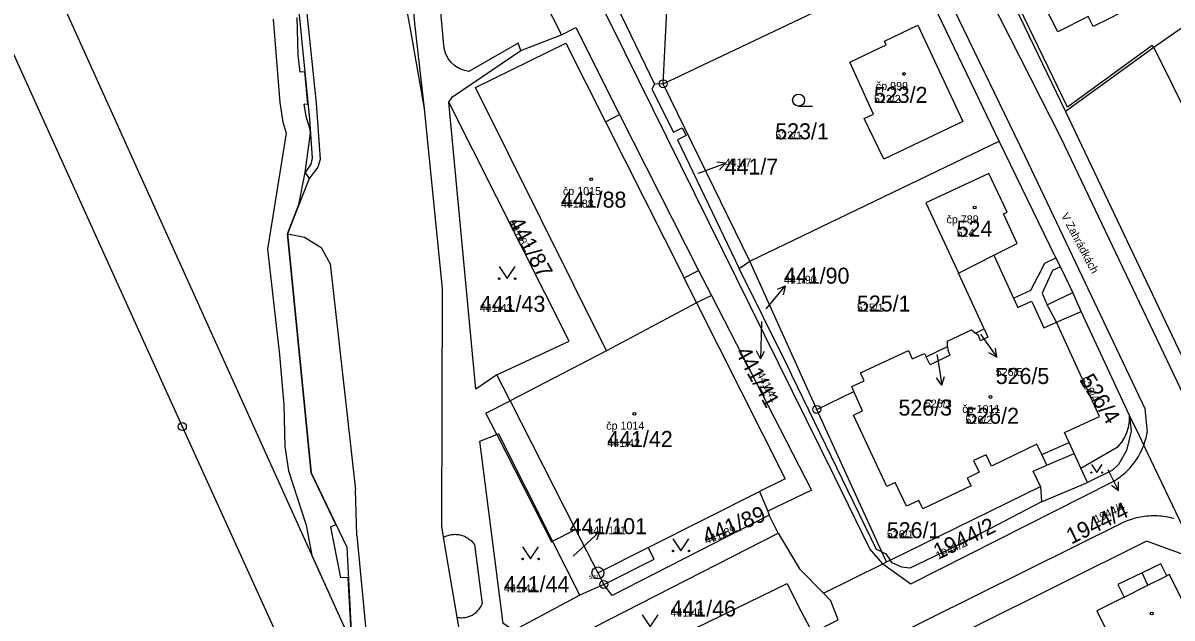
# Model space of a CAD drawing. Extents: x -763628 to -761565, y -976033 to -973833.
# Drawn here: x -762145.5 to -762001.9, y -974296.1 to -974221.8 of the extents above; entities that cross this region are included whole.
import ezdxf

# ---------------------------------------------------------------- set-up
doc = ezdxf.new("R2010")
doc.units = 0
for name, color, linetype in [('KN_cisla parcel 1000', 7, 'Continuous'), ('KN_cisla parcel 500', 7, 'Continuous'), ('KN_cisla parcel znacky', 7, 'Continuous'), ('KN_cisla popisna 500', 7, 'Continuous'), ('KN_hranice parcel', 7, 'Continuous'), ('KN_popisy', 7, 'Continuous'), ('KN_vecna bremena', 7, 'Continuous'), ('KN_vnitrni kresba parcel', 7, 'Continuous'), ('KN_znacky bodu BP', 7, 'Continuous'), ('KN_znacky budov', 7, 'Continuous'), ('KN_znacky kultur', 7, 'Continuous')]:
    doc.layers.add(name, color=color, linetype=linetype)

msp = doc.modelspace()

# ---------------------------------------------------------------- linework, layer by layer
at = {"layer": 'KN_cisla parcel znacky'}
for p, q in [((-762061.11, -974240.58), (-762060.51, -974240.36)), ((-762060.51, -974240.36), (-762057.69, -974239.33)), ((-762057.69, -974239.33), (-762058.8, -974239.21)), ((-762057.69, -974239.33), (-762058.46, -974240.15)), ((-762052.16, -974256.97), (-762050.23, -974254.67)), ((-762050.23, -974254.67), (-762051.26, -974255.12)), ((-762050.23, -974254.67), (-762050.49, -974255.76)), ((-762052.62, -974257.52), (-762052.16, -974256.97)), ((-762053.19, -974259.1), (-762053.25, -974260.77)), ((-762053.25, -974260.77), (-762053.35, -974263.77)), ((-762025.83, -974260.67), (-762025.53, -974261.1)), ((-762025.53, -974261.1), (-762023.81, -974263.56)), ((-762053.35, -974263.77), (-762053.82, -974262.75)), ((-762053.35, -974263.77), (-762052.82, -974262.79)), ((-762031.3, -974263.22), (-762031.15, -974264.09)), ((-762023.81, -974263.56), (-762024.79, -974263.03)), ((-762023.81, -974263.56), (-762023.97, -974262.45)), ((-762031.15, -974264.09), (-762030.68, -974267.05)), ((-762030.68, -974267.05), (-762031.33, -974266.14)), ((-762030.68, -974267.05), (-762030.34, -974265.99)), ((-762009.94, -974277.58), (-762008.58, -974280.25)), ((-762008.58, -974280.25), (-762008.59, -974279.13)), ((-762008.58, -974280.25), (-762009.48, -974279.59)), ((-762075.61, -974287.38), (-762073.42, -974285.33)), ((-762073.42, -974285.33), (-762074.49, -974285.65)), ((-762073.42, -974285.33), (-762073.81, -974286.38)), ((-762076.75, -974288.43), (-762075.61, -974287.38))]:
    msp.add_line(p, q, dxfattribs=at)
at = {"layer": 'KN_hranice parcel'}
for p, q in [((-762092.91, -974224.57), (-762095.95, -974190.59)), ((-762065.49, -974229.39), (-762064.27, -974205.53)), ((-762026.49, -974209.54), (-762015.21, -974232.86)), ((-762023.5, -974236.59), (-762034.09, -974214.47)), ((-762080.4, -974218.97), (-762078.2, -974223.27)), ((-762083.27, -974225.23), (-762078.2, -974223.27)), ((-762065.49, -974229.39), (-762066.57, -974229.46)), ((-762054.65, -974251.55), (-762065.49, -974229.39)), ((-762015.21, -974232.86), (-761995.47, -974274.48)), ((-762054.65, -974251.55), (-762023.5, -974236.59)), ((-762016.42, -974251.13), (-762023.5, -974236.59)), ((-762056, -974252.48), (-762054.65, -974251.55)), ((-762046.31, -974270.08), (-762054.65, -974251.55)), ((-762028.6, -974253.06), (-762024.19, -974250.81)), ((-762025.4, -974260.03), (-762028.6, -974253.06)), ((-762007.21, -974270.85), (-762013.27, -974257.84)), ((-762026.48, -974260.55), (-762025.4, -974260.03)), ((-762072.59, -974262.75), (-762084.63, -974269.01)), ((-762032.64, -974263.51), (-762029.95, -974262.22)), ((-762084.63, -974269.01), (-762086.28, -974265.77)), ((-762046.31, -974270.08), (-762041.65, -974267.84)), ((-762038.16, -974287.9), (-762046.31, -974270.08)), ((-762013.32, -974277.41), (-762008.66, -974274.74)), ((-762012.49, -974279.22), (-762013.32, -974277.41)), ((-762018.23, -974281.64), (-762012.49, -974279.22)), ((-762037.11, -974288.92), (-762018.36, -974279.72)), ((-762018.36, -974279.72), (-762018.23, -974281.64)), ((-762052.4, -974282.8), (-762052.24, -974283.28)), ((-762051.11, -974285.55), (-762052.24, -974283.28)), ((-762075.92, -974293.31), (-762079.32, -974286.55)), ((-762037.59, -974289.15), (-762038.16, -974287.9)), ((-762045.48, -974293.05), (-762038.03, -974289.37)), ((-762038.03, -974289.37), (-762037.59, -974289.15)), ((-762037.59, -974289.15), (-762037.11, -974288.92)), ((-762072.92, -974291.95), (-762075.92, -974293.31))]:
    msp.add_line(p, q, dxfattribs=at)
for points in [[(-762095.33, -974232.49), (-762096.53, -974221.88), (-762099.3, -974188.16), (-762099.59, -974185.1), (-762102.09, -974155.55), (-762101.7, -974155.58), (-762101.97, -974152.44), (-762102.63, -974146.99), (-762101.97, -974146.87), (-762103.48, -974129.95), (-762106.04, -974105.14), (-762113.51, -974051.11), (-762116.06, -974049.38)], [(-762095.33, -974232.49), (-762097.17, -974222.06), (-762100.03, -974206.75), (-762102.48, -974185.96), (-762102.8, -974182.73), (-762109.69, -974112.17), (-762112.36, -974090.26), (-762116.1, -974069.05), (-762118.4, -974057.49)], [(-762121.66, -974114.36), (-762119.46, -974131.86), (-762115.37, -974173.98), (-762112.22, -974208.17), (-762109.69, -974233.83), (-762109.35, -974238.71), (-762109.52, -974239.43), (-762110.24, -974240.5), (-762109.73, -974241.24), (-762112.42, -974248.15), (-762109.46, -974278.03), (-762105.03, -974287.29), (-762104.41, -974299.37)], [(-762168.32, -974158.1), (-762152.37, -974193.24), (-762104.41, -974299.37)], [(-762175.42, -974161.66), (-762159.75, -974196.45), (-762150.72, -974216.78), (-762143.89, -974231.85), (-762125.58, -974272.23), (-762110.62, -974305.2), (-762107.18, -974312.8), (-762106.1, -974315.14)], [(-762016.19, -974222.9), (-762018.17, -974218.99), (-762016.59, -974218.21), (-762021.15, -974208.97), (-762013.04, -974204.98), (-762008.58, -974202.78), (-762003.07, -974213.46), (-762007.67, -974215.73), (-762010.06, -974216.94), (-762008.87, -974219.24), (-762009.07, -974219.34), (-762008.44, -974220.59), (-762009.74, -974221.24), (-762011.77, -974222.26), (-762012.4, -974221), (-762016.19, -974222.9)], [(-762072.02, -974221.91), (-762072.56, -974220.86), (-762073.01, -974219.76), (-762073.36, -974218.63), (-762073.61, -974217.48), (-762073.63, -974217.41), (-762073.78, -974216.24), (-762073.83, -974215.06), (-762073.79, -974213.87), (-762073.64, -974212.7), (-762073.39, -974211.54), (-762073.05, -974210.41), (-762072.53, -974209.5), (-762071.93, -974208.64), (-762071.25, -974207.84), (-762070.49, -974207.11), (-762070.13, -974206.8), (-762069.28, -974206.18), (-762068.37, -974205.64), (-762067.42, -974205.2), (-762066.44, -974204.84), (-762065.42, -974204.58), (-762064.38, -974204.42)], [(-762064.27, -974205.53), (-762068.69, -974207.52), (-762070.47, -974208.56), (-762071.7, -974210.16), (-762072.19, -974211.96), (-762072.64, -974213.9), (-762072.64, -974215.87), (-762071.92, -974218.39), (-762066.57, -974229.46)], [(-761974.11, -974205.61), (-761977.08, -974207.08), (-761982.22, -974210.65), (-761982.65, -974210.01), (-761989.51, -974214.74), (-761997, -974219.89), (-762004.2, -974224.85), (-762015.21, -974232.86)], [(-762065.49, -974229.39), (-762034.5, -974214.66), (-762034.09, -974214.47)], [(-762078.2, -974223.27), (-762076.41, -974222.39), (-762070.94, -974233.24)], [(-762038.03, -974289.37), (-762039.65, -974287.52), (-762044.08, -974278.48), (-762072.02, -974221.91)], [(-762037.93, -974238.84), (-762040.37, -974233.75), (-762039.21, -974233.19), (-762042.16, -974226.69), (-762037.63, -974224.52), (-762037.85, -974224.08), (-762033.68, -974222.08), (-762028.04, -974234.1), (-762037.93, -974238.84)], [(-762089.76, -974227.86), (-762090.34, -974227.75), (-762090.9, -974227.54), (-762091.41, -974227.24), (-762091.57, -974227.12), (-762092.01, -974226.72), (-762092.37, -974226.25), (-762092.64, -974225.72), (-762092.82, -974225.16), (-762092.91, -974224.57)], [(-762083.27, -974225.23), (-762083.63, -974224.31), (-762089.76, -974227.86)], [(-762072.59, -974262.75), (-762088.94, -974229.87), (-762077.67, -974224.31), (-762072.72, -974234.14), (-762070.94, -974233.24)], [(-762092.26, -974231.7), (-762091.82, -974231.02), (-762083.27, -974225.23)], [(-762066.57, -974229.46), (-762066.92, -974230.09), (-762064.21, -974235.44), (-762063.14, -974234.9), (-762062.64, -974235.87), (-762063.71, -974236.41), (-762056, -974252.48)], [(-762086.28, -974265.77), (-762077.23, -974261.57), (-762092.26, -974231.7)], [(-762086.28, -974265.77), (-762088.92, -974267.55), (-762092.26, -974231.7)], [(-762088.42, -974306.96), (-762090.02, -974303.2), (-762091.23, -974296.05), (-762092.93, -974286.06), (-762093.16, -974284.66), (-762093.07, -974255.02), (-762095.33, -974232.49)], [(-762070.94, -974233.24), (-762061.06, -974252.73), (-762059.47, -974255.84)], [(-762024.19, -974250.81), (-762021.24, -974249.34), (-762022.97, -974245.67), (-762022.53, -974245.46), (-762024.78, -974240.62), (-762032.68, -974244.28), (-762028.69, -974252.86), (-762028.6, -974253.06)], [(-762024.19, -974250.81), (-762021.71, -974256.19), (-762019.54, -974255.18), (-762018.65, -974253.45), (-762017.82, -974251.83), (-762016.42, -974251.13)], [(-762013.27, -974257.84), (-762014.3, -974255.47), (-762014.61, -974254.84), (-762015.85, -974252.27), (-762016.42, -974251.13)], [(-762038.16, -974287.9), (-762038.83, -974287.58), (-762049.43, -974265.81), (-762049.93, -974264.72), (-762056, -974252.48)], [(-762059.47, -974255.84), (-762061.32, -974256.77), (-762072.59, -974262.75)], [(-762059.47, -974255.84), (-762046.96, -974280.16), (-762052.4, -974282.8)], [(-762013.32, -974277.41), (-762014.14, -974275.6), (-762014.78, -974274.2), (-762015.33, -974272.98), (-762010.98, -974270.96), (-762016.34, -974259.17), (-762013.27, -974257.84)], [(-762029.95, -974262.22), (-762029.97, -974261.55), (-762026.98, -974260.13), (-762026.48, -974260.55)], [(-762025.4, -974260.03), (-762024.92, -974261.08), (-762025.83, -974261.5), (-762026.1, -974260.87), (-762026.48, -974260.55)], [(-762041.65, -974267.84), (-762041.92, -974267.24), (-762040.37, -974266.5), (-762040.84, -974265.5), (-762034.85, -974262.71), (-762034.36, -974263.75), (-762032.84, -974263.08), (-762032.64, -974263.51)], [(-762029.95, -974262.22), (-762029.94, -974262.65), (-762029.66, -974263.32), (-762032.15, -974264.52), (-762032.64, -974263.51)], [(-762086.29, -974273.23), (-762087.66, -974270.56), (-762084.63, -974269.01)], [(-762018.36, -974279.72), (-762019.25, -974277.8), (-762017.57, -974277.05), (-762018.16, -974275.72), (-762018.79, -974274.44), (-762024.47, -974277.17), (-762025.12, -974275.76), (-762026.71, -974276.48), (-762026, -974277.94), (-762027.49, -974278.66), (-762027.02, -974279.63), (-762033.06, -974282.49), (-762033.54, -974281.47), (-762035.08, -974282.18), (-762036.49, -974279.23), (-762037.55, -974279.7), (-762041.7, -974270.79), (-762040.58, -974270.27), (-762041.65, -974267.84)], [(-762007.21, -974270.85), (-762007, -974272.81), (-762007.61, -974275.23), (-762008.58, -974276.97), (-762009.36, -974277.67), (-762012.49, -974279.22)], [(-762008.66, -974274.74), (-762008.2, -974274.19), (-762007.81, -974273.57), (-762007.54, -974272.98), (-762007.33, -974272.29), (-762007.22, -974271.57), (-762007.21, -974270.85)], [(-761998.54, -974288.93), (-762000.92, -974283.97), (-762005.44, -974274.54), (-762005.98, -974273.4), (-762007.21, -974270.85)], [(-762075.92, -974293.31), (-762084.16, -974297.69), (-762085.5, -974296.85), (-762088.41, -974274.06), (-762086.29, -974273.23)], [(-762086.29, -974273.23), (-762079.46, -974286.62), (-762079.32, -974286.55)], [(-762072.92, -974291.95), (-762066.63, -974288.79), (-762067.35, -974287.35), (-762053.45, -974280.35), (-762052.4, -974282.8)], [(-762018.23, -974281.64), (-762024.74, -974285.03), (-762029.89, -974287.61), (-762034.67, -974289.91), (-762035.69, -974289.81), (-762036.86, -974289.27), (-762037.11, -974288.92)], [(-762052.24, -974283.28), (-762071.88, -974293.33), (-762072.92, -974291.95)], [(-762079.32, -974286.55), (-762076.43, -974285.08), (-762073.65, -974290.52), (-762072.92, -974291.95)], [(-762068.46, -974308.75), (-762074.02, -974297.24), (-762051.11, -974285.55)], [(-762051.11, -974285.55), (-762048.44, -974290.01), (-762045.48, -974293.05)], [(-761998.54, -974288.93), (-762005.08, -974286.56), (-762027, -974297.45)], [(-762011.32, -974295.24), (-762006.82, -974304.3), (-761997.76, -974299.76), (-762002.22, -974290.72), (-762002.54, -974290.88), (-762003.29, -974289.36), (-762005.65, -974290.51), (-762008.67, -974291.98), (-762007.89, -974293.54), (-762011.32, -974295.24)], [(-762068.46, -974308.75), (-762066.46, -974307.94), (-762069.64, -974301.43), (-762049.98, -974291.83), (-762048.62, -974294.61), (-762046.85, -974297.99), (-762043.63, -974296.39), (-762044.54, -974294.02), (-762045.48, -974293.05)]]:
    msp.add_lwpolyline(points, dxfattribs=at)
at = {"layer": 'KN_vecna bremena'}
msp.add_lwpolyline([(-762114.24, -974221.31), (-762113.41, -974231.73), (-762113.04, -974234.18), (-762112.6, -974235.56), (-762114.93, -974250.06), (-762113.42, -974263.26), (-762112.9, -974269.52), (-762112.77, -974274.72), (-762112.31, -974277.75), (-762110.12, -974284.53), (-762109.4, -974288.33), (-762104.41, -974299.37), (-762104.84, -974291.07), (-762105.78, -974291.12), (-762107.02, -974284.75), (-762106.39, -974284.45), (-762109.46, -974278.03), (-762112.42, -974248.15), (-762111, -974244.49), (-762110.24, -974240.5), (-762109.57, -974235.58), (-762109.6, -974235.12), (-762110.11, -974233.5), (-762110.35, -974231.94), (-762109.88, -974231.9), (-762110.27, -974227.92), (-762110.84, -974227.97), (-762111.1, -974225.82), (-762111.24, -974221.13)], dxfattribs=at)
at = {"layer": 'KN_vnitrni kresba parcel'}
for p, q in [((-762035.7, -974197.02), (-762015.82, -974236.15)), ((-762111.31, -974207.97), (-762108.86, -974231.84)), ((-762014.98, -974232.32), (-762026.1, -974209.31)), ((-762032.28, -974213.63), (-762020.32, -974238.4)), ((-762004.38, -974224.61), (-762014.98, -974232.32)), ((-762004.2, -974224.85), (-762004.38, -974224.61)), ((-762004.2, -974224.85), (-761999.53, -974234.28)), ((-762108.86, -974231.84), (-762108.35, -974238.87)), ((-762072.72, -974234.14), (-762062.89, -974253.66)), ((-762015.82, -974236.15), (-761999.57, -974270.23)), ((-762108.35, -974238.87), (-762108.64, -974239.83)), ((-762020.32, -974238.4), (-762005.32, -974269.96)), ((-762108.64, -974239.83), (-762109.73, -974241.24)), ((-762112.42, -974248.15), (-762110.31, -974248.57)), ((-762110.31, -974248.57), (-762108.24, -974249.84)), ((-762108.24, -974249.84), (-762107.12, -974251.89)), ((-762107.12, -974251.89), (-762103.95, -974280.15)), ((-762062.89, -974253.66), (-762061.06, -974252.73)), ((-762016.83, -974252.74), (-762018.13, -974255.55)), ((-762015.85, -974252.27), (-762016.83, -974252.74)), ((-762061.32, -974256.77), (-762062.89, -974253.66)), ((-762021.71, -974256.19), (-762021.17, -974257.36)), ((-762018.13, -974255.55), (-762017.79, -974256.37)), ((-762017.5, -974257.04), (-762014.3, -974255.47)), ((-762061.32, -974256.77), (-762050.26, -974278.74)), ((-762021.17, -974257.36), (-762019.45, -974256.57)), ((-762019.45, -974256.57), (-762019.23, -974257.06)), ((-762019.23, -974257.06), (-762017.94, -974259.89)), ((-762017.79, -974256.37), (-762017.5, -974257.04)), ((-762016.34, -974259.17), (-762017.5, -974257.04)), ((-762017.94, -974259.89), (-762016.34, -974259.17)), ((-762084.63, -974269.01), (-762076.43, -974285.08)), ((-762005.32, -974269.96), (-762005.02, -974272.95)), ((-762086.08, -974273.15), (-762086.29, -974273.23)), ((-762086.08, -974273.15), (-762079.32, -974286.55)), ((-762018.16, -974275.72), (-762014.78, -974274.2)), ((-762017.57, -974277.05), (-762014.14, -974275.6)), ((-762050.26, -974278.74), (-762053.45, -974280.35)), ((-762034.56, -974291.89), (-762009.42, -974279.18)), ((-762103.76, -974285.82), (-762103.95, -974280.15)), ((-762008.1, -974284.26), (-762085.52, -974322.62)), ((-762103.76, -974285.82), (-762102.27, -974301.79)), ((-762089.07, -974286.98), (-762088.13, -974294.39)), ((-762073.65, -974290.52), (-762067.35, -974287.35)), ((-762038.16, -974287.9), (-762037.68, -974288.13)), ((-762038.03, -974289.37), (-762034.56, -974291.89)), ((-762037.68, -974288.13), (-762037.11, -974288.92)), ((-762004.94, -974292.06), (-762005.65, -974290.51)), ((-762007.89, -974293.54), (-762004.94, -974292.06)), ((-762004.94, -974292.06), (-762002.54, -974290.88))]:
    msp.add_line(p, q, dxfattribs=at)
for points in [[(-762005.44, -974274.54), (-762005.36, -974274.32), (-762005.29, -974274.09), (-762005.22, -974273.87), (-762005.16, -974273.64), (-762005.11, -974273.41), (-762005.06, -974273.18), (-762005.02, -974272.95)], [(-762009.42, -974279.18), (-762009.19, -974279.05), (-762008.97, -974278.92), (-762008.75, -974278.77), (-762008.54, -974278.62), (-762008.33, -974278.47), (-762008.13, -974278.31), (-762007.93, -974278.14), (-762007.73, -974277.97), (-762007.55, -974277.79), (-762007.36, -974277.6), (-762007.18, -974277.42), (-762007.01, -974277.22), (-762006.84, -974277.02), (-762006.68, -974276.82), (-762006.53, -974276.61), (-762006.38, -974276.39), (-762006.24, -974276.17), (-762006.1, -974275.95), (-762005.98, -974275.72), (-762005.86, -974275.49), (-762005.74, -974275.26), (-762005.63, -974275.02), (-762005.53, -974274.78), (-762005.44, -974274.54)], [(-762001.67, -974283.73), (-762001.93, -974283.66), (-762002.18, -974283.6), (-762002.44, -974283.55), (-762002.7, -974283.5), (-762002.96, -974283.46), (-762003.22, -974283.43), (-762003.49, -974283.41), (-762003.75, -974283.4), (-762004.01, -974283.39), (-762004.28, -974283.39), (-762004.54, -974283.39), (-762004.8, -974283.41), (-762005.07, -974283.43), (-762005.33, -974283.46), (-762005.59, -974283.5), (-762005.85, -974283.54), (-762006.11, -974283.59), (-762006.36, -974283.65), (-762006.62, -974283.72), (-762006.87, -974283.79), (-762007.12, -974283.87), (-762007.37, -974283.96), (-762007.62, -974284.05), (-762007.86, -974284.15), (-762008.1, -974284.26)], [(-762092.93, -974286.06), (-762092.8, -974285.99), (-762092.66, -974285.93), (-762092.52, -974285.87), (-762092.38, -974285.83), (-762092.23, -974285.79), (-762092.09, -974285.75), (-762091.94, -974285.73), (-762091.79, -974285.71), (-762091.64, -974285.7), (-762091.49, -974285.69), (-762091.34, -974285.7), (-762091.19, -974285.71), (-762091.04, -974285.73), (-762090.9, -974285.76), (-762090.75, -974285.79), (-762090.6, -974285.84), (-762090.46, -974285.88), (-762090.33, -974285.94), (-762090.19, -974286), (-762090.06, -974286.08), (-762089.93, -974286.15), (-762089.8, -974286.24), (-762089.68, -974286.33), (-762089.57, -974286.42), (-762089.46, -974286.52), (-762089.35, -974286.63), (-762089.25, -974286.74), (-762089.16, -974286.86), (-762089.07, -974286.98)], [(-762091.23, -974296.05), (-762091.09, -974296.08), (-762090.94, -974296.1), (-762090.79, -974296.11), (-762090.65, -974296.11), (-762090.5, -974296.1), (-762090.35, -974296.09), (-762090.21, -974296.07), (-762090.06, -974296.04), (-762089.92, -974296), (-762089.78, -974295.96), (-762089.64, -974295.91), (-762089.51, -974295.85), (-762089.38, -974295.78), (-762089.25, -974295.71), (-762089.13, -974295.63), (-762089.01, -974295.55), (-762088.89, -974295.45), (-762088.79, -974295.36), (-762088.68, -974295.25), (-762088.58, -974295.14), (-762088.49, -974295.03), (-762088.41, -974294.91), (-762088.33, -974294.78), (-762088.25, -974294.66), (-762088.19, -974294.53), (-762088.13, -974294.39)]]:
    msp.add_lwpolyline(points, dxfattribs=at)
at = {"layer": 'KN_znacky bodu BP'}
for centre, radius in [((-762065.49, -974229.39), 0.5), ((-762065.49, -974229.39), 0.0303), ((-762046.31, -974270.08), 0.5), ((-762046.31, -974270.08), 0.0303), ((-762125.58, -974272.23), 0.5), ((-762125.58, -974272.23), 0.0303), ((-762073.65, -974290.52), 0.75), ((-762073.65, -974290.52), 0.03), ((-762072.92, -974291.95), 0.5), ((-762072.92, -974291.95), 0.0303)]:
    msp.add_circle(centre, radius, dxfattribs=at)
at = {"layer": 'KN_znacky budov'}
for centre in [(-762035.4, -974228.18), (-762074.5, -974241.31), (-762026.57, -974244.85), (-762024.6, -974268.53), (-762069.09, -974270.63), (-762004.45, -974295.59)]:
    msp.add_circle(centre, 0.175, dxfattribs=at)
at = {"layer": 'KN_znacky kultur'}
msp.add_line((-762048.57, -974232.19), (-762046.82, -974232.19), dxfattribs=at)
for points in [[(-762085.99, -974252.25), (-762084.99, -974253.75), (-762083.99, -974252.25)], [(-762011.99, -974276.96), (-762011.32, -974277.97), (-762010.65, -974276.96)], [(-762064.27, -974286.27), (-762063.27, -974287.77), (-762062.27, -974286.27)], [(-762083.06, -974287.27), (-762082.06, -974288.77), (-762081.06, -974287.27)], [(-762068.11, -974295.76), (-762067.11, -974297.26), (-762066.11, -974295.76)]]:
    msp.add_lwpolyline(points, dxfattribs=at)
for centre, radius in [((-762048.57, -974231.44), 0.75), ((-762085.99, -974253.75), 0.1), ((-762083.99, -974253.75), 0.1), ((-762011.99, -974277.97), 0.067), ((-762010.65, -974277.97), 0.067), ((-762064.27, -974287.77), 0.1), ((-762062.27, -974287.77), 0.1), ((-762083.06, -974288.77), 0.1), ((-762081.06, -974288.77), 0.1)]:
    msp.add_circle(centre, radius, dxfattribs=at)

# ---------------------------------------------------------------- texts
at = {"layer": 'KN_cisla parcel 1000'}
for s, p in [('523/2', (-762039.16, -974231.79)), ('523/1', (-762051.49, -974236.34)), ('441/7', (-762057.81, -974240.74)), ('441/88', (-762078.27, -974244.88)), ('524', (-762028.82, -974248.51)), ('441/90', (-762050.4, -974254.38)), ('441/43', (-762088.4, -974257.9)), ('525/1', (-762041.28, -974257.86)), ('526/5', (-762023.94, -974266.91)), ('526/3', (-762036.09, -974270.86)), ('526/2', (-762027.73, -974271.88)), ('441/42', (-762072.48, -974274.78)), ('441/101', (-762077.18, -974285.68)), ('526/1', (-762037.55, -974286.18)), ('441/44', (-762085.39, -974292.92)), ('441/46', (-762064.58, -974295.96))]:
    msp.add_text(s, height=2, dxfattribs=at).set_placement(p)
for s, rotation, p in [('441/87', 299, (-762084.91, -974246.72)), ('441/41', 299, (-762056.54, -974262.92)), ('526/4', 302, (-762013.52, -974266.43)), ('1944/4', 26, (-762014.51, -974286.98)), ('441/89', 22, (-762060.08, -974286.98)), ('1944/2', 26, (-762031.12, -974288.89))]:
    msp.add_text(s, height=2, rotation=rotation, dxfattribs=at).set_placement(p)
at = {"layer": 'KN_cisla parcel 500'}
for s, p in [('523/2', (-762039.16, -974231.79)), ('523/1', (-762051.49, -974236.34)), ('441/7', (-762057.81, -974239.74)), ('441/88', (-762078.27, -974244.88)), ('524', (-762028.82, -974248.51)), ('441/90', (-762050.4, -974254.38)), ('441/43', (-762088.4, -974257.9)), ('525/1', (-762041.28, -974257.86)), ('526/5', (-762023.94, -974265.91)), ('526/3', (-762032.79, -974269.86)), ('526/2', (-762027.73, -974271.88)), ('441/42', (-762072.48, -974274.78)), ('441/101', (-762074.97, -974285.68)), ('526/1', (-762037.55, -974286.18)), ('441/44', (-762085.39, -974292.92)), ('441/46', (-762064.58, -974295.96))]:
    msp.add_text(s, height=1, dxfattribs=at).set_placement(p)
for s, rotation, p in [('441/87', 299, (-762084.91, -974246.72)), ('441/41', 299, (-762053.84, -974265.72)), ('526/4', 302, (-762013.52, -974266.43)), ('1944/4', 26, (-762011.35, -974284.33)), ('441/89', 22, (-762060.08, -974286.98)), ('1944/2', 26, (-762031.12, -974288.89))]:
    msp.add_text(s, height=1, rotation=rotation, dxfattribs=at).set_placement(p)
at = {"layer": 'KN_cisla popisna 500'}
for s, p in [('čp 999', (-762038.92, -974230.17)), ('čp 1015', (-762078.02, -974243.3)), ('čp 789', (-762030.09, -974246.84)), ('čp 1011', (-762028.12, -974270.52)), ('čp 1014', (-762072.61, -974272.62))]:
    msp.add_text(s, height=1, dxfattribs=at).set_placement(p)
at = {"layer": 'KN_popisy'}
msp.add_text('V Zahrádkách', height=1, rotation=298, dxfattribs=at).set_placement((-762015.81, -974245.87))
at = {"layer": 'KN_znacky bodu BP'}
msp.add_text('539', height=0.5, dxfattribs=at).set_placement((-762074.75, -974291.27))

doc.saveas('drawing.dxf')
